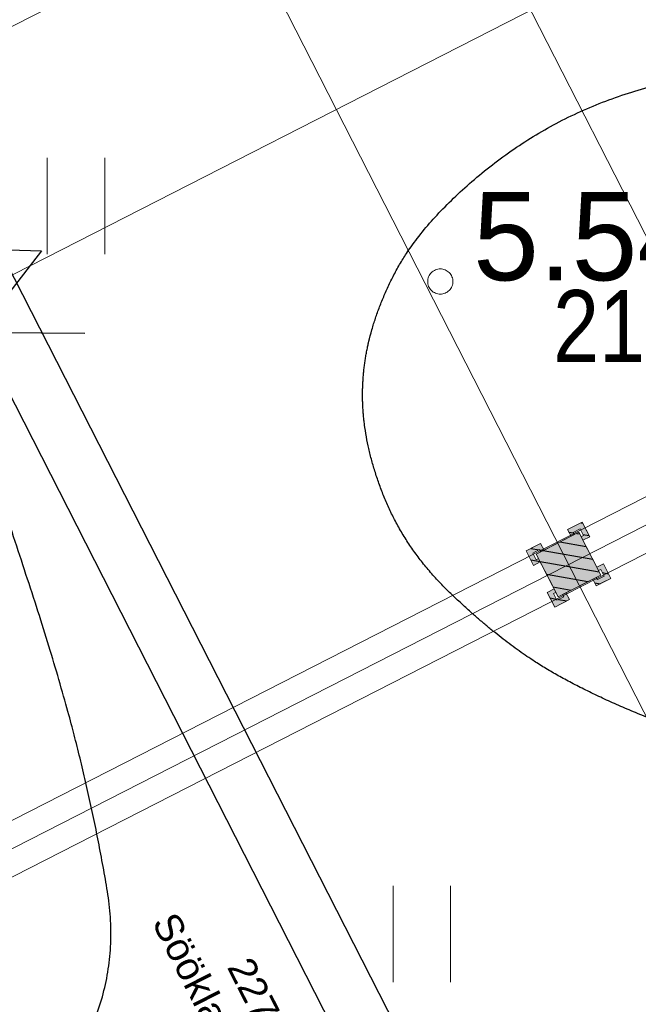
# Model space of a CAD drawing. Header units: metres. Extents: x 538891 to 1080079, y 6588829 to 13178720.
# Tile 727 of 1056: x 539910.74 to 539915.64, y 6589209.1 to 6589216.9. Entities that reach past the tile are written whole.
import ezdxf

# ---------------------------------------------------------------- set-up
doc = ezdxf.new("R2010")
doc.units = ezdxf.units.M
doc.header["$LTSCALE"] = 0.4
doc.header["$PDMODE"] = 1
doc.header["$PDSIZE"] = -2
for name, pattern in [('DASHED', [52.916667, 26.458333, -26.458333]), ('Dot & Dashed', [83.78472, 39.6875, -22.048611, 0, -22.048609]), ('Hidden Line', [48.902778, 35.277778, -13.625]), ('Triple Dashed', [92.604163, 66.145831, -26.458332])]:
    doc.linetypes.add(name, pattern=pattern)
for name, color, linetype in [('AR', 7, 'Continuous'), ('DENDRO', 7, 'Continuous'), ('GEO', 7, 'Continuous'), ('KINO_VÄIKEEHITISED', 7, 'Continuous')]:
    doc.layers.add(name, color=color, linetype=linetype)
doc.styles.add('Arial', font='arial.ttf')
doc.styles.add('Arial Narrow', font='ARIALN.TTF')
doc.styles.add('HK Explorer Book', font='txt')
pattern_1 = [(-10, (42.05, 28.59), (0.015628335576, 0.0886326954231), [])]

# ---------------------------------------------------------------- blocks, each defined once
blk = doc.blocks.new('HEIN')
at = {"color": 7, "linetype": 'Continuous', "lineweight": 9}
for p, q in [((-0.455, 0.761), (-0.455, -0.761)), ((0.455, 0.761), (0.455, -0.761))]:
    blk.add_line(p, q, dxfattribs=at)

msp = doc.modelspace()

# ---------------------------------------------------------------- hatches: boundary and pattern name
at = {"layer": 'AR', "linetype": 'Continuous', "lineweight": 0, "true_color": 0xcccccc}
for points in [[(539915.2032, 6589212.776), (539915.2566, 6589212.8033), (539915.2339, 6589212.8478), (539915.1975, 6589212.9191), (539915.0817, 6589212.86), (539915.109, 6589212.8065), (539915.1357, 6589212.8202), (539915.1266, 6589212.838), (539915.1801, 6589212.8653), (539915.2074, 6589212.8118), (539915.1896, 6589212.8027)], [(539914.8952, 6589212.6974), (539914.868, 6589212.7509), (539914.8234, 6589212.7281), (539914.7522, 6589212.6918), (539914.8113, 6589212.576), (539914.8647, 6589212.6033), (539914.8511, 6589212.63), (539914.8333, 6589212.6209), (539914.806, 6589212.6743), (539914.8594, 6589212.7016), (539914.8685, 6589212.6838)], [(539915.2818, 6589212.4681), (539915.309, 6589212.4146), (539915.3536, 6589212.4374), (539915.4248, 6589212.4737), (539915.3657, 6589212.5895), (539915.3123, 6589212.5622), (539915.3259, 6589212.5355), (539915.3437, 6589212.5446), (539915.371, 6589212.4912), (539915.3176, 6589212.4639), (539915.3085, 6589212.4817)], [(539914.9738, 6589212.3895), (539914.9204, 6589212.3622), (539914.9431, 6589212.3177), (539914.9795, 6589212.2464), (539915.0953, 6589212.3055), (539915.068, 6589212.359), (539915.0413, 6589212.3453), (539915.0504, 6589212.3275), (539914.9969, 6589212.3002), (539914.9697, 6589212.3537), (539914.9875, 6589212.3628)]]:
    msp.add_hatch(color=254, dxfattribs=at).paths.add_polyline_path(points)
at = {"layer": 'AR', "linetype": 'Continuous', "lineweight": 25, "true_color": 0x848484}
h = msp.add_hatch(dxfattribs=at)
h.set_pattern_fill('WOOD_0001', color=252, style=0, pattern_type=2)
h.set_pattern_definition(pattern_1)
h.paths.add_polyline_path([(539915.2032, 6589212.776), (539915.2566, 6589212.8033), (539915.2339, 6589212.8478), (539915.1975, 6589212.9191), (539915.0817, 6589212.86), (539915.109, 6589212.8065), (539915.1357, 6589212.8202), (539915.1266, 6589212.838), (539915.1801, 6589212.8653), (539915.2074, 6589212.8118), (539915.1896, 6589212.8027)])
h = msp.add_hatch(dxfattribs=at)
h.set_pattern_fill('WOOD_0001', color=252, style=0, pattern_type=2)
h.set_pattern_definition(pattern_1)
h.paths.add_polyline_path([(539915.3441, 6589212.4999), (539915.1714, 6589212.8384), (539914.8329, 6589212.6656), (539915.0057, 6589212.3271)])
h = msp.add_hatch(dxfattribs=at)
h.set_pattern_fill('WOOD_0001', color=252, style=0, pattern_type=2)
h.set_pattern_definition(pattern_1)
h.paths.add_polyline_path([(539914.8952, 6589212.6974), (539914.868, 6589212.7509), (539914.8234, 6589212.7281), (539914.7522, 6589212.6918), (539914.8113, 6589212.576), (539914.8647, 6589212.6033), (539914.8511, 6589212.63), (539914.8333, 6589212.6209), (539914.806, 6589212.6743), (539914.8594, 6589212.7016), (539914.8685, 6589212.6838)])
h = msp.add_hatch(dxfattribs=at)
h.set_pattern_fill('WOOD_0001', color=252, style=0, pattern_type=2)
h.set_pattern_definition(pattern_1)
h.paths.add_polyline_path([(539915.2818, 6589212.4681), (539915.309, 6589212.4146), (539915.3536, 6589212.4374), (539915.4248, 6589212.4737), (539915.3657, 6589212.5895), (539915.3123, 6589212.5622), (539915.3259, 6589212.5355), (539915.3437, 6589212.5446), (539915.371, 6589212.4912), (539915.3176, 6589212.4639), (539915.3085, 6589212.4817)])
h = msp.add_hatch(dxfattribs=at)
h.set_pattern_fill('WOOD_0001', color=252, style=0, pattern_type=2)
h.set_pattern_definition(pattern_1)
h.paths.add_polyline_path([(539914.9738, 6589212.3895), (539914.9204, 6589212.3622), (539914.9431, 6589212.3177), (539914.9795, 6589212.2464), (539915.0953, 6589212.3055), (539915.068, 6589212.359), (539915.0413, 6589212.3453), (539915.0504, 6589212.3275), (539914.9969, 6589212.3002), (539914.9697, 6589212.3537), (539914.9875, 6589212.3628)])

# ---------------------------------------------------------------- linework, layer by layer
at = {"layer": 'AR', "color": 8, "linetype": 'DASHED', "lineweight": 25, "true_color": 0x808080}
for p, q in [((539910.131, 6589215.0914), (539910.913, 6589215.0659)), ((539910.913, 6589215.0659), (539910.4121, 6589214.42)), ((539910.4121, 6589214.42), (539911.2567, 6589214.4149))]:
    msp.add_line(p, q, dxfattribs=at)
at = {"layer": 'AR', "color": 9, "linetype": 'Continuous', "lineweight": 9, "true_color": 0xc9c5ab, "flags": 128}
msp.add_lwpolyline([(539915.309, 6589212.4146), (539915.2818, 6589212.4681), (539915.068, 6589212.359), (539915.0953, 6589212.3055), (539914.9795, 6589212.2464), (539914.9204, 6589212.3622), (539914.9738, 6589212.3895), (539914.8647, 6589212.6033), (539914.8113, 6589212.576), (539914.7522, 6589212.6918), (539914.868, 6589212.7509), (539914.8952, 6589212.6974), (539915.109, 6589212.8065), (539915.0817, 6589212.86), (539915.1975, 6589212.9191), (539915.2566, 6589212.8033), (539915.2032, 6589212.776), (539915.3123, 6589212.5622), (539915.3657, 6589212.5895), (539915.4248, 6589212.4737)], close=True, dxfattribs=at)
at = {"layer": 'AR', "color": 7, "linetype": 'Continuous', "lineweight": 9, "flags": 128}
for points in [[(539915.309, 6589212.4146), (539915.2818, 6589212.4681), (539915.068, 6589212.359), (539915.0953, 6589212.3055), (539914.9795, 6589212.2464), (539914.9204, 6589212.3622), (539914.9738, 6589212.3895), (539914.8647, 6589212.6033), (539914.8113, 6589212.576), (539914.7522, 6589212.6918), (539914.868, 6589212.7509), (539914.8952, 6589212.6974), (539915.109, 6589212.8065), (539915.0817, 6589212.86), (539915.1975, 6589212.9191), (539915.2566, 6589212.8033), (539915.2032, 6589212.776), (539915.3123, 6589212.5622), (539915.3657, 6589212.5895), (539915.4248, 6589212.4737)], [(539915.2032, 6589212.776), (539915.2566, 6589212.8033), (539915.2339, 6589212.8478), (539915.1975, 6589212.9191), (539915.0817, 6589212.86), (539915.109, 6589212.8065), (539915.1357, 6589212.8202), (539915.1266, 6589212.838), (539915.1801, 6589212.8653), (539915.2074, 6589212.8118), (539915.1896, 6589212.8027)], [(539915.3441, 6589212.4999), (539915.1714, 6589212.8384), (539914.8329, 6589212.6656), (539915.0057, 6589212.3271)], [(539914.8952, 6589212.6974), (539914.868, 6589212.7509), (539914.8234, 6589212.7281), (539914.7522, 6589212.6918), (539914.8113, 6589212.576), (539914.8647, 6589212.6033), (539914.8511, 6589212.63), (539914.8333, 6589212.6209), (539914.806, 6589212.6743), (539914.8594, 6589212.7016), (539914.8685, 6589212.6838)], [(539915.2818, 6589212.4681), (539915.309, 6589212.4146), (539915.3536, 6589212.4374), (539915.4248, 6589212.4737), (539915.3657, 6589212.5895), (539915.3123, 6589212.5622), (539915.3259, 6589212.5355), (539915.3437, 6589212.5446), (539915.371, 6589212.4912), (539915.3176, 6589212.4639), (539915.3085, 6589212.4817)], [(539914.9738, 6589212.3895), (539914.9204, 6589212.3622), (539914.9431, 6589212.3177), (539914.9795, 6589212.2464), (539915.0953, 6589212.3055), (539915.068, 6589212.359), (539915.0413, 6589212.3453), (539915.0504, 6589212.3275), (539914.9969, 6589212.3002), (539914.9697, 6589212.3537), (539914.9875, 6589212.3628)]]:
    msp.add_lwpolyline(points, close=True, dxfattribs=at)
at = {"layer": 'AR', "color": 7, "linetype": 'Hidden Line', "lineweight": 9, "flags": 128}
msp.add_lwpolyline([(539915.3441, 6589212.4999), (539915.1714, 6589212.8384), (539914.8329, 6589212.6656), (539915.0057, 6589212.3271)], close=True, dxfattribs=at)
at = {"layer": 'AR', "color": 254, "linetype": 'Continuous', "true_color": 0xcccccc}
msp.add_solid([(539915.3441, 6589212.4999), (539915.1714, 6589212.8384), (539915.0057, 6589212.3271), (539914.8329, 6589212.6656)], dxfattribs=at)
at = {"layer": 'DENDRO', "color": 30, "linetype": 'Continuous', "lineweight": 25, "true_color": 0xff7f00}
for points, knots in [([(539908.4058, 6589206.8726), (539908.3832, 6589206.8636), (539908.3606, 6589206.8547), (539907.9498, 6589206.7164), (539907.7723, 6589206.6752), (539907.6966, 6589206.6839), (539907.4656, 6589206.7708), (539907.1595, 6589206.9974), (539906.958, 6589207.5767), (539906.9147, 6589208.132), (539907.0574, 6589208.7889), (539907.1854, 6589209.363), (539907.2918, 6589210.1884), (539907.1418, 6589211.5914), (539906.6378, 6589213.1454), (539905.8218, 6589214.6753), (539905.0646, 6589215.5507), (539904.5703, 6589216.0967), (539904.2579, 6589216.7372), (539904.5264, 6589217.1815), (539905.0378, 6589217.5754), (539905.9098, 6589217.735), (539906.9281, 6589217.7177), (539908.1863, 6589217.2704), (539909.3947, 6589216.3772), (539910.1044, 6589214.7223), (539910.5528, 6589213.2227), (539911.0296, 6589211.7848), (539911.3241, 6589210.6487), (539911.5386, 6589209.4011), (539911.0332, 6589208.335), (539910.2317, 6589207.7328), (539909.4565, 6589207.3603), (539908.9862, 6589207.1356), (539908.613, 6589206.9582), (539908.4316, 6589206.8829), (539908.4187, 6589206.8777), (539908.4058, 6589206.8726)], [0, 0, 0, 0.001744, 0.001744, 0.032871, 0.063997, 0.095124, 0.126251, 0.157378, 0.188504, 0.219631, 0.250758, 0.281885, 0.313012, 0.344138, 0.375265, 0.406392, 0.437519, 0.468646, 0.499772, 0.530899, 0.562026, 0.593153, 0.624279, 0.655406, 0.686533, 0.71766, 0.748787, 0.779913, 0.81104, 0.842167, 0.873294, 0.90442, 0.935547, 0.966674, 0.997801, 0.997801, 1, 1, 1]), ([(539913.46, 6589214.0217), (539913.4589, 6589214.0004), (539913.4579, 6589213.9792), (539913.4454, 6589213.5831), (539913.789, 6589212.7061), (539914.5093, 6589212.0133), (539915.1731, 6589211.5911), (539916.2242, 6589211.1643), (539917.4748, 6589210.9988), (539919.0071, 6589211.0595), (539920.59, 6589211.7051), (539921.4574, 6589212.5647), (539921.7334, 6589213.2723), (539921.7961, 6589213.8668), (539921.5666, 6589214.7027), (539920.976, 6589215.4003), (539920.4033, 6589215.8465), (539919.4569, 6589216.3342), (539918.2529, 6589216.597), (539917.2392, 6589216.646), (539916.2622, 6589216.5306), (539914.9608, 6589216.132), (539913.919, 6589215.2933), (539913.4917, 6589214.4586), (539913.462, 6589214.0641), (539913.461, 6589214.0429), (539913.46, 6589214.0217)], [0, 0, 0, 0.00254, 0.00254, 0.049917, 0.097294, 0.14467, 0.192047, 0.239424, 0.286801, 0.334178, 0.381555, 0.428932, 0.476309, 0.523686, 0.571063, 0.61844, 0.665817, 0.713194, 0.760571, 0.807948, 0.855325, 0.902702, 0.950079, 0.997455, 0.997455, 1, 1, 1])]:
    msp.add_open_spline(points, degree=2, knots=knots, dxfattribs=at)
at = {"layer": 'GEO', "color": 8, "linetype": 'Continuous', "lineweight": 9, "true_color": 0x7d7d7d, "flags": 128}
msp.add_lwpolyline([(539914.173, 6589214.824), (539914.1725, 6589214.8142), (539914.1711, 6589214.8045), (539914.1687, 6589214.795), (539914.1654, 6589214.7857), (539914.1612, 6589214.7769), (539914.1561, 6589214.7684), (539914.1503, 6589214.7606), (539914.1437, 6589214.7533), (539914.1364, 6589214.7467), (539914.1286, 6589214.7409), (539914.1201, 6589214.7358), (539914.1113, 6589214.7316), (539914.102, 6589214.7283), (539914.0925, 6589214.7259), (539914.0828, 6589214.7245), (539914.073, 6589214.724), (539914.0632, 6589214.7245), (539914.0535, 6589214.7259), (539914.044, 6589214.7283), (539914.0347, 6589214.7316), (539914.0259, 6589214.7358), (539914.0174, 6589214.7409), (539914.0096, 6589214.7467), (539914.0023, 6589214.7533), (539913.9957, 6589214.7606), (539913.9899, 6589214.7684), (539913.9848, 6589214.7769), (539913.9806, 6589214.7857), (539913.9773, 6589214.795), (539913.9749, 6589214.8045), (539913.9735, 6589214.8142), (539913.973, 6589214.824), (539913.9735, 6589214.8338), (539913.9749, 6589214.8435), (539913.9773, 6589214.853), (539913.9806, 6589214.8623), (539913.9848, 6589214.8711), (539913.9899, 6589214.8796), (539913.9957, 6589214.8874), (539914.0023, 6589214.8947), (539914.0096, 6589214.9013), (539914.0174, 6589214.9071), (539914.0259, 6589214.9122), (539914.0347, 6589214.9164), (539914.044, 6589214.9197), (539914.0535, 6589214.9221), (539914.0632, 6589214.9235), (539914.073, 6589214.924), (539914.0828, 6589214.9235), (539914.0925, 6589214.9221), (539914.102, 6589214.9197), (539914.1113, 6589214.9164), (539914.1201, 6589214.9122), (539914.1286, 6589214.9071), (539914.1364, 6589214.9013), (539914.1437, 6589214.8947), (539914.1503, 6589214.8874), (539914.1561, 6589214.8796), (539914.1612, 6589214.8711), (539914.1654, 6589214.8623), (539914.1687, 6589214.853), (539914.1711, 6589214.8435), (539914.1725, 6589214.8338)], close=True, dxfattribs=at)
at = {"layer": 'KINO_VÄIKEEHITISED', "color": 151, "linetype": 'Continuous', "lineweight": 5, "true_color": 0x7fbfff}
msp.add_point((539911.6645, 6589214.4185), dxfattribs=at)

# ---------------------------------------------------------------- block references
at = {"layer": 'GEO', "color": 8, "true_color": 0x7d7d7d, "xscale": 0.5, "yscale": 0.5, "zscale": 0.5}
for p in [(539911.187, 6589215.4219), (539913.9261, 6589209.6578)]:
    msp.add_blockref('HEIN', p, dxfattribs=at)

# ---------------------------------------------------------------- texts
at = {"layer": 'AR', "color": 7, "char_height": 0.22, "attachment_point": 1, "rotation": 297.03983, "line_spacing_factor": 1.004016, "style": 'Arial'}
for s, insert in [('Söökla/Kohvik', (539911.9811, 6589209.8499)), ('\\A1;227,3{\\H0.9851x; } m{\\H0.9851x;\\H0.6667x;\\S2 ^ ;}', (539912.6322, 6589209.5248))]:
    msp.add_mtext(s, dxfattribs=dict(at, insert=insert))
at = {"layer": 'DENDRO', "color": 250, "true_color": 0x333333, "insert": (539914.9667, 6589214.7565), "char_height": 0.57083, "attachment_point": 1, "line_spacing_factor": 2.63829, "style": 'Arial Narrow'}
msp.add_mtext('216', dxfattribs=at)
at = {"layer": 'GEO', "color": 8, "true_color": 0x7d7d7d, "insert": (539914.073, 6589214.824), "char_height": 0.7, "attachment_point": 7, "line_spacing_factor": 0.25, "style": 'HK Explorer Book'}
msp.add_mtext(' 5.54', dxfattribs=at)

# ---------------------------------------------------------------- next in the draw order: wipeouts: each hides what was drawn before it
at = {"color": 255, "linetype": 'Continuous', "lineweight": 5}
msp.add_wipeout([(539912.6231, 6589205.1719), (539908.5248, 6589213.2014), (539908.5114, 6589213.1946), (539912.6097, 6589205.165)], dxfattribs=at).dxf.layer = 'AR'

# ---------------------------------------------------------------- next in the draw order: linework, layer by layer
at = {"layer": 'AR', "color": 251, "linetype": 'Triple Dashed', "lineweight": 9, "true_color": 0x575757}
for p, q in [((539937.3963, 6589172.6818), (539896.5515, 6589252.7068)), ((539935.8554, 6589171.8953), (539895.0106, 6589251.9203)), ((539870.1901, 6589196.1783), (539950.654, 6589237.2472)), ((539872.8268, 6589191.0123), (539953.2907, 6589232.0812))]:
    msp.add_line(p, q, dxfattribs=at)
at = {"layer": 'AR', "color": 7, "linetype": 'Dot & Dashed', "lineweight": 9}
msp.add_line((539904.528, 6589211.7351), (539929.5387, 6589224.5005), dxfattribs=at)
at = {"layer": 'AR', "color": 8, "linetype": 'DASHED', "lineweight": 25, "true_color": 0x808080}
for p, q in [((539915.2373, 6589205.9561), (539909.8025, 6589216.6042)), ((539909.4017, 6589216.3997), (539914.8365, 6589205.7515))]:
    msp.add_line(p, q, dxfattribs=at)
at = {"layer": 'AR', "color": 7, "linetype": 'Hidden Line', "lineweight": 9}
for p, q in [((539910.0275, 6589210.2242), (539917.6689, 6589214.1243)), ((539910.2094, 6589209.8679), (539917.8507, 6589213.768))]:
    msp.add_line(p, q, dxfattribs=at)
at = {"layer": 'AR', "color": 252, "linetype": 'Continuous', "true_color": 0x848484}
msp.add_solid([(539912.6802, 6589205.027), (539908.5114, 6589213.1946), (539912.502, 6589204.9361), (539908.3333, 6589213.1037)], dxfattribs=at)

doc.saveas('drawing.dxf')
